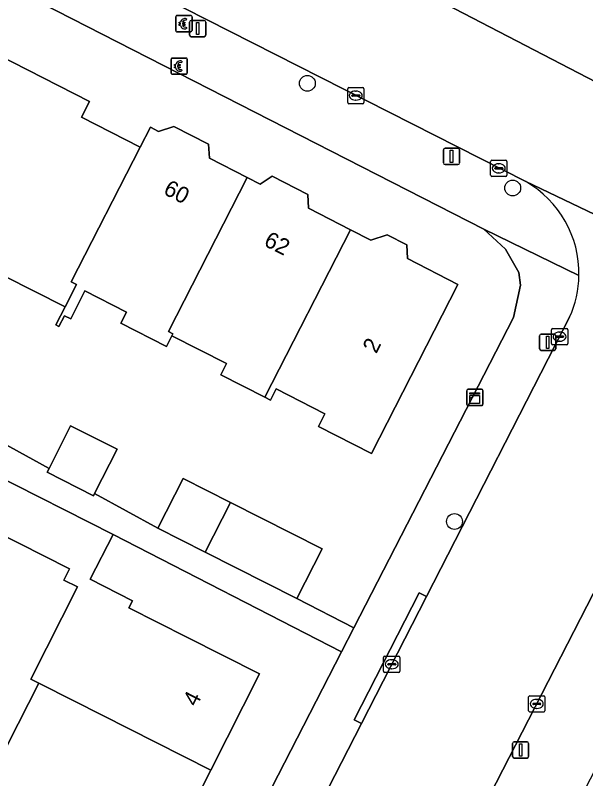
# Model space of a CAD drawing. Extents: x 160349 to 161355, y 381727 to 382854.
# Drawn here: x 161109.99 to 161145.11, y 382282.52 to 382329.54 of the extents above; entities that cross this region are included whole.
import ezdxf

# ---------------------------------------------------------------- set-up
doc = ezdxf.new("R2010")
doc.units = 0
for name, color, linetype in [('IMGEO_Betaalautomaat', 7, 'Continuous'), ('IMGEO_Boom', 7, 'Continuous'), ('IMGEO_Erf', 7, 'Continuous'), ('IMGEO_Kast', 7, 'Continuous'), ('IMGEO_Kolk', 7, 'Continuous'), ('IMGEO_Lichtmast', 7, 'Continuous'), ('IMGEO_Pand', 7, 'Continuous'), ('IMGEO_Pand_nummerreeks', 7, 'Continuous'), ('IMGEO_Rijbaan_lokaal_open', 7, 'Continuous'), ('IMGEO_Voetpad_open', 7, 'Continuous')]:
    doc.layers.add(name, color=color, linetype=linetype)

msp = doc.modelspace()

# ---------------------------------------------------------------- linework, layer by layer
at = {"layer": 'IMGEO_Betaalautomaat'}
for p, q in [((161119.87, 382328.596), (161119.87, 382329.437)), ((161119.87, 382329.437), (161119.87, 382328.596)), ((161119.945, 382329.52), (161120.786, 382329.52)), ((161120.786, 382329.52), (161119.945, 382329.52)), ((161120.869, 382329.446), (161120.869, 382328.605)), ((161120.869, 382328.605), (161120.869, 382329.446)), ((161120.153, 382328.984), (161120.153, 382329.052)), ((161120.274, 382329.052), (161120.274, 382328.984)), ((161120.532, 382329.325), (161120.515, 382329.225)), ((161120.795, 382328.521), (161119.954, 382328.521)), ((161119.954, 382328.521), (161120.795, 382328.521)), ((161120.519, 382328.819), (161120.541, 382328.732)), ((161119.576, 382325.98), (161119.576, 382326.821)), ((161119.576, 382326.821), (161119.576, 382325.98)), ((161119.651, 382326.904), (161120.492, 382326.904)), ((161120.492, 382326.904), (161119.651, 382326.904)), ((161120.238, 382326.709), (161120.221, 382326.609)), ((161120.575, 382326.83), (161120.575, 382325.989)), ((161120.575, 382325.989), (161120.575, 382326.83)), ((161119.859, 382326.368), (161119.859, 382326.436)), ((161119.98, 382326.436), (161119.98, 382326.368)), ((161120.225, 382326.203), (161120.247, 382326.116)), ((161120.501, 382325.905), (161119.66, 382325.905)), ((161119.66, 382325.905), (161120.501, 382325.905))]:
    msp.add_line(p, q, dxfattribs=at)
for points in [[(161120.153, 382329.052), (161120.084, 382329.052), (161120.084, 382329.121), (161120.163, 382329.121)], [(161120.158, 382328.915), (161120.084, 382328.915), (161120.084, 382328.984), (161120.153, 382328.984)], [(161120.285, 382329.121), (161120.432, 382329.121), (161120.432, 382329.052), (161120.274, 382329.052)], [(161120.274, 382328.984), (161120.432, 382328.984), (161120.432, 382328.915), (161120.288, 382328.915)], [(161119.859, 382326.436), (161119.79, 382326.436), (161119.79, 382326.505), (161119.869, 382326.505)], [(161119.864, 382326.299), (161119.79, 382326.299), (161119.79, 382326.368), (161119.859, 382326.368)], [(161119.991, 382326.505), (161120.138, 382326.505), (161120.138, 382326.436), (161119.98, 382326.436)], [(161119.98, 382326.368), (161120.138, 382326.368), (161120.138, 382326.299), (161119.994, 382326.299)]]:
    msp.add_lwpolyline(points, dxfattribs=at)
for centre, radius, start, end in [((161119.948, 382329.443), 0.0779, 92.4484, 184.2845), ((161119.948, 382329.443), 0.0779, 92.4484, 184.2845), ((161120.446, 382329.045), 0.293, 73.014, 165.0139), ((161120.792, 382329.443), 0.0779, 2.4484, 94.2845), ((161120.792, 382329.443), 0.0779, 2.4484, 94.2845), ((161120.419, 382328.97), 0.267, 191.8096, 297.0389), ((161120.452, 382329.058), 0.179, 69.3236, 159.5683), ((161120.452, 382328.985), 0.179, 202.7625, 291.8693), ((161119.948, 382328.599), 0.0779, 182.4484, 274.2845), ((161119.948, 382328.599), 0.0779, 182.4484, 274.2845), ((161120.792, 382328.599), 0.0779, 272.4484, 4.2845), ((161120.792, 382328.599), 0.0779, 272.4484, 4.2845), ((161119.654, 382326.827), 0.0779, 92.4484, 184.2845), ((161119.654, 382326.827), 0.0779, 92.4484, 184.2845), ((161120.152, 382326.429), 0.293, 73.014, 165.0139), ((161120.158, 382326.442), 0.179, 69.3236, 159.5683), ((161120.498, 382326.827), 0.0779, 2.4484, 94.2845), ((161120.498, 382326.827), 0.0779, 2.4484, 94.2845), ((161120.125, 382326.354), 0.267, 191.8096, 297.0389), ((161120.158, 382326.369), 0.179, 202.7625, 291.8693), ((161119.654, 382325.983), 0.0779, 182.4484, 274.2845), ((161119.654, 382325.983), 0.0779, 182.4484, 274.2845), ((161120.498, 382325.983), 0.0779, 272.4484, 4.2845), ((161120.498, 382325.983), 0.0779, 272.4484, 4.2845)]:
    msp.add_arc(centre, radius, start, end, dxfattribs=at)
at = {"layer": 'IMGEO_Boom'}
for centre in [(161127.972, 382325.345), (161140.615, 382318.898), (161137.034, 382298.362)]:
    msp.add_circle(centre, 0.489, dxfattribs=at)
at = {"layer": 'IMGEO_Erf'}
for points in [[(161105.785, 382305.083), (161112.067, 382301.63), (161113.396, 382304.257), (161116.254, 382302.812), (161114.875, 382300.086), (161118.765, 382297.948), (161120.315, 382301.013), (161123.231, 382299.538), (161128.878, 382296.681), (161127.327, 382293.616), (161130.842, 382291.81), (161140.668, 382310.931), (161141.099, 382312.905), (161140.989, 382313.693), (161140.175, 382315.135), (161138.843, 382316.361), (161057.073, 382358.164)], [(161106.95, 382328.108), (161114.553, 382324.221), (161114.06, 382323.258), (161117.678, 382321.409), (161118.308, 382322.641), (161118.81, 382322.385), (161119.755, 382322.691), (161121.894, 382321.597), (161121.938, 382320.736), (161124.27, 382319.543), (161125.061, 382319.139), (161125.801, 382319.618), (161127.991, 382318.498), (161128.034, 382317.653), (161130.634, 382316.323), (161131.883, 382315.685), (161132.889, 382316.011), (161134.09, 382315.396), (161134.133, 382314.552), (161137.244, 382312.961), (161131.92, 382302.547), (161128.651, 382304.218), (161129.045, 382304.989), (161126.047, 382306.522), (161125.698, 382305.839), (161125.353, 382306.015), (161122.641, 382307.402), (161122.988, 382308.081), (161119.621, 382309.802), (161119.295, 382309.147), (161116.492, 382310.58), (161116.838, 382311.257), (161114.261, 382312.569), (161113.409, 382310.835), (161113.017, 382311.035), (161112.679, 382310.373), (161112.494, 382310.467), (161113.056, 382311.572), (161109.287, 382313.496)], [(161109.356, 382250), (161130.084, 382290.335), (161116.007, 382297.569), (161114.607, 382294.802), (161117.212, 382293.483), (161116.986, 382293.037), (161120.555, 382291.23), (161125.016, 382288.973), (161122.022, 382283.055), (161119.026, 382277.133), (161114.564, 382279.39), (161113.514, 382279.918), (161109.988, 382281.692), (161108.432, 382282.479), (161109.533, 382284.654), (161111.434, 382288.411), (161110.942, 382288.66), (161113.814, 382294.335), (161112.986, 382294.755), (161113.335, 382295.445), (161107.068, 382298.617), (161108.468, 382301.384), (161064.141, 382324.227)]]:
    msp.add_lwpolyline(points, dxfattribs=at)
at = {"layer": 'IMGEO_Kast'}
for p, q in [((161137.786, 382305.575), (161137.786, 382306.416)), ((161137.786, 382306.416), (161137.786, 382305.575)), ((161137.861, 382306.5), (161138.702, 382306.5)), ((161138.702, 382306.5), (161137.861, 382306.5)), ((161138.786, 382306.425), (161138.786, 382305.584)), ((161138.786, 382305.584), (161138.786, 382306.425)), ((161138.711, 382305.5), (161137.87, 382305.5)), ((161137.87, 382305.5), (161138.711, 382305.5))]:
    msp.add_line(p, q, dxfattribs=at)
for points in [[(161137.981, 382306.29), (161138.581, 382306.29), (161138.581, 382306.205), (161137.981, 382306.205), (161137.981, 382306.29)], [(161137.981, 382306.115), (161138.581, 382306.115), (161138.581, 382305.626), (161137.981, 382305.626), (161137.981, 382306.115)]]:
    msp.add_lwpolyline(points, dxfattribs=at)
msp.add_circle((161138.065, 382305.964), 0.0377, dxfattribs=at)
for centre, start, end in [((161137.864, 382306.422), 92.4484, 184.2845), ((161137.864, 382306.422), 92.4484, 184.2845), ((161138.708, 382306.422), 2.4484, 94.2845), ((161138.708, 382306.422), 2.4484, 94.2845), ((161137.864, 382305.578), 182.4484, 274.2845), ((161137.864, 382305.578), 182.4484, 274.2845), ((161138.708, 382305.578), 272.4484, 4.2845), ((161138.708, 382305.578), 272.4484, 4.2845)]:
    msp.add_arc(centre, 0.0779, start, end, dxfattribs=at)
at = {"layer": 'IMGEO_Kolk'}
for p, q in [((161130.454, 382324.164), (161130.454, 382325.016)), ((161130.529, 382325.09), (161131.381, 382325.09)), ((161130.756, 382324.633), (161131.154, 382324.633)), ((161130.942, 382324.87), (161130.967, 382324.87)), ((161131.455, 382325.016), (161131.455, 382324.164)), ((161130.713, 382324.584), (161130.713, 382324.596)), ((161131.151, 382324.547), (161130.753, 382324.547)), ((161130.965, 382324.31), (161130.94, 382324.31)), ((161131.197, 382324.596), (161131.197, 382324.584)), ((161131.381, 382324.09), (161130.529, 382324.09)), ((161139.258, 382319.685), (161139.258, 382320.537)), ((161139.333, 382320.611), (161140.185, 382320.611)), ((161140.259, 382320.537), (161140.259, 382319.685)), ((161139.517, 382320.105), (161139.517, 382320.117)), ((161139.955, 382320.068), (161139.557, 382320.068)), ((161139.56, 382320.154), (161139.958, 382320.154)), ((161139.746, 382320.391), (161139.771, 382320.391)), ((161140.001, 382320.117), (161140.001, 382320.105)), ((161140.185, 382319.611), (161139.333, 382319.611)), ((161139.769, 382319.831), (161139.744, 382319.831)), ((161143.004, 382309.316), (161143.004, 382310.168)), ((161143.079, 382310.242), (161143.931, 382310.242)), ((161144.005, 382310.168), (161144.005, 382309.316)), ((161143.263, 382309.736), (161143.263, 382309.748)), ((161143.701, 382309.699), (161143.303, 382309.699)), ((161143.306, 382309.785), (161143.704, 382309.785)), ((161143.492, 382310.022), (161143.517, 382310.022)), ((161143.747, 382309.748), (161143.747, 382309.736)), ((161143.931, 382309.242), (161143.079, 382309.242)), ((161143.515, 382309.462), (161143.49, 382309.462)), ((161132.667, 382289.143), (161132.667, 382289.995)), ((161132.742, 382290.069), (161133.594, 382290.069)), ((161133.155, 382289.849), (161133.18, 382289.849)), ((161133.668, 382289.995), (161133.668, 382289.143)), ((161132.926, 382289.563), (161132.926, 382289.575)), ((161133.364, 382289.526), (161132.966, 382289.526)), ((161132.969, 382289.612), (161133.367, 382289.612)), ((161133.41, 382289.575), (161133.41, 382289.563)), ((161133.594, 382289.069), (161132.742, 382289.069)), ((161133.178, 382289.289), (161133.153, 382289.289)), ((161141.596, 382286.702), (161141.596, 382287.554)), ((161141.671, 382287.628), (161142.523, 382287.628)), ((161142.597, 382287.554), (161142.597, 382286.702)), ((161141.855, 382287.122), (161141.855, 382287.134)), ((161142.293, 382287.085), (161141.895, 382287.085)), ((161141.898, 382287.171), (161142.296, 382287.171)), ((161142.084, 382287.408), (161142.109, 382287.408)), ((161142.339, 382287.134), (161142.339, 382287.122)), ((161142.523, 382286.628), (161141.671, 382286.628)), ((161142.107, 382286.848), (161142.082, 382286.848))]:
    msp.add_line(p, q, dxfattribs=at)
for points in [[(161130.454, 382324.164), (161130.454, 382325.016)], [(161130.529, 382325.09), (161131.381, 382325.09)], [(161131.455, 382325.016), (161131.455, 382324.164)], [(161131.381, 382324.09), (161130.529, 382324.09)], [(161139.258, 382319.685), (161139.258, 382320.537)], [(161139.333, 382320.611), (161140.185, 382320.611)], [(161140.259, 382320.537), (161140.259, 382319.685)], [(161140.185, 382319.611), (161139.333, 382319.611)], [(161143.004, 382309.316), (161143.004, 382310.168)], [(161143.079, 382310.242), (161143.931, 382310.242)], [(161144.005, 382310.168), (161144.005, 382309.316)], [(161143.931, 382309.242), (161143.079, 382309.242)], [(161132.667, 382289.143), (161132.667, 382289.995)], [(161132.742, 382290.069), (161133.594, 382290.069)], [(161133.668, 382289.995), (161133.668, 382289.143)], [(161133.594, 382289.069), (161132.742, 382289.069)], [(161141.596, 382286.702), (161141.596, 382287.554)], [(161141.671, 382287.628), (161142.523, 382287.628)], [(161142.597, 382287.554), (161142.597, 382286.702)], [(161142.523, 382286.628), (161141.671, 382286.628)]]:
    msp.add_lwpolyline(points, dxfattribs=at)
for centre, radius, start, end in [((161130.531, 382325.014), 0.0765, 91.552, 178.448), ((161130.531, 382325.014), 0.0765, 91.552, 178.448), ((161130.753, 382324.593), 0.0403, 85.8775, 175.7526), ((161131.158, 382324.595), 0.0386, 1.7309, 96.639), ((161131.379, 382325.014), 0.0765, 1.552, 88.448), ((161131.379, 382325.014), 0.0765, 1.552, 88.448), ((161130.531, 382324.166), 0.0765, 181.552, 268.448), ((161130.531, 382324.166), 0.0765, 181.552, 268.448), ((161130.75, 382324.583), 0.0366, 178.938, 274.7102), ((161131.154, 382324.59), 0.043, 264.8664, 352.4533), ((161131.379, 382324.166), 0.0765, 271.552, 358.448), ((161131.379, 382324.166), 0.0765, 271.552, 358.448), ((161139.335, 382320.535), 0.0765, 91.552, 178.448), ((161139.335, 382320.535), 0.0765, 91.552, 178.448), ((161140.183, 382320.535), 0.0765, 1.552, 88.448), ((161140.183, 382320.535), 0.0765, 1.552, 88.448), ((161139.557, 382320.114), 0.0403, 85.8775, 175.7526), ((161139.554, 382320.104), 0.0366, 178.938, 274.7102), ((161139.958, 382320.111), 0.043, 264.8664, 352.4533), ((161139.962, 382320.116), 0.0386, 1.7309, 96.639), ((161139.335, 382319.687), 0.0765, 181.552, 268.448), ((161139.335, 382319.687), 0.0765, 181.552, 268.448), ((161140.183, 382319.687), 0.0765, 271.552, 358.448), ((161140.183, 382319.687), 0.0765, 271.552, 358.448), ((161143.081, 382310.166), 0.0765, 91.552, 178.448), ((161143.081, 382310.166), 0.0765, 91.552, 178.448), ((161143.929, 382310.166), 0.0765, 1.552, 88.448), ((161143.929, 382310.166), 0.0765, 1.552, 88.448), ((161143.303, 382309.745), 0.0403, 85.8775, 175.7526), ((161143.3, 382309.735), 0.0366, 178.938, 274.7102), ((161143.704, 382309.742), 0.043, 264.8664, 352.4533), ((161143.708, 382309.747), 0.0386, 1.7309, 96.639), ((161143.081, 382309.318), 0.0765, 181.552, 268.448), ((161143.081, 382309.318), 0.0765, 181.552, 268.448), ((161143.929, 382309.318), 0.0765, 271.552, 358.448), ((161143.929, 382309.318), 0.0765, 271.552, 358.448), ((161132.744, 382289.993), 0.0765, 91.552, 178.448), ((161132.744, 382289.993), 0.0765, 91.552, 178.448), ((161133.592, 382289.993), 0.0765, 1.552, 88.448), ((161133.592, 382289.993), 0.0765, 1.552, 88.448), ((161132.966, 382289.572), 0.0403, 85.8775, 175.7526), ((161132.963, 382289.562), 0.0366, 178.938, 274.7102), ((161133.367, 382289.569), 0.043, 264.8664, 352.4533), ((161133.371, 382289.574), 0.0386, 1.7309, 96.639), ((161132.744, 382289.145), 0.0765, 181.552, 268.448), ((161132.744, 382289.145), 0.0765, 181.552, 268.448), ((161133.592, 382289.145), 0.0765, 271.552, 358.448), ((161133.592, 382289.145), 0.0765, 271.552, 358.448), ((161141.673, 382287.552), 0.0765, 91.552, 178.448), ((161141.673, 382287.552), 0.0765, 91.552, 178.448), ((161142.521, 382287.552), 0.0765, 1.552, 88.448), ((161142.521, 382287.552), 0.0765, 1.552, 88.448), ((161141.895, 382287.131), 0.0403, 85.8775, 175.7526), ((161141.892, 382287.121), 0.0366, 178.938, 274.7102), ((161142.296, 382287.128), 0.043, 264.8664, 352.4533), ((161142.3, 382287.133), 0.0386, 1.7309, 96.639), ((161141.673, 382286.704), 0.0765, 181.552, 268.448), ((161141.673, 382286.704), 0.0765, 181.552, 268.448), ((161142.521, 382286.704), 0.0765, 271.552, 358.448), ((161142.521, 382286.704), 0.0765, 271.552, 358.448)]:
    msp.add_arc(centre, radius, start, end, dxfattribs=at)
for centre, major_axis, ratio, start_param, end_param in [((161130.941, 382324.59), (-0.387, 0.002), 0.722429, 4.712389, 7.853982), ((161130.966, 382324.59), (-0.39, 0.002), 0.717154, 1.570796, 4.712389), ((161139.745, 382320.111), (-0.387, 0.002), 0.722429, 4.712389, 7.853982), ((161139.77, 382320.111), (-0.39, 0.002), 0.717154, 1.570796, 4.712389), ((161143.491, 382309.742), (-0.387, 0.002), 0.722429, 4.712389, 7.853982), ((161143.516, 382309.742), (-0.39, 0.002), 0.717154, 1.570796, 4.712389), ((161133.154, 382289.569), (-0.387, 0.002), 0.722429, 4.712389, 7.853982), ((161133.179, 382289.569), (-0.39, 0.002), 0.717154, 1.570796, 4.712389), ((161142.083, 382287.128), (-0.387, 0.002), 0.722429, 4.712389, 7.853982), ((161142.108, 382287.128), (-0.39, 0.002), 0.717154, 1.570796, 4.712389)]:
    msp.add_ellipse(centre, major_axis=major_axis, ratio=ratio, start_param=start_param, end_param=end_param, dxfattribs=at)
at = {"layer": 'IMGEO_Lichtmast'}
for p, q in [((161120.724, 382328.317), (161120.724, 382329.117)), ((161120.724, 382329.117), (161120.724, 382328.317)), ((161120.824, 382329.217), (161121.614, 382329.217)), ((161121.614, 382329.217), (161120.824, 382329.217)), ((161121.714, 382329.117), (161121.714, 382328.317)), ((161121.714, 382328.317), (161121.714, 382329.117)), ((161121.614, 382328.217), (161120.824, 382328.217)), ((161120.824, 382328.217), (161121.614, 382328.217)), ((161136.449, 382321.344), (161137.239, 382321.344)), ((161137.239, 382321.344), (161136.449, 382321.344)), ((161136.349, 382320.444), (161136.349, 382321.244)), ((161136.349, 382321.244), (161136.349, 382320.444)), ((161137.339, 382321.244), (161137.339, 382320.444)), ((161137.339, 382320.444), (161137.339, 382321.244)), ((161137.239, 382320.344), (161136.449, 382320.344)), ((161136.449, 382320.344), (161137.239, 382320.344)), ((161142.274, 382308.998), (161142.274, 382309.798)), ((161142.274, 382309.798), (161142.274, 382308.998)), ((161142.374, 382309.898), (161143.164, 382309.898)), ((161143.164, 382309.898), (161142.374, 382309.898)), ((161143.264, 382309.798), (161143.264, 382308.998)), ((161143.264, 382308.998), (161143.264, 382309.798)), ((161143.164, 382308.898), (161142.374, 382308.898)), ((161142.374, 382308.898), (161143.164, 382308.898)), ((161140.608, 382283.89), (161140.608, 382284.69)), ((161140.608, 382284.69), (161140.608, 382283.89)), ((161140.708, 382284.79), (161141.498, 382284.79)), ((161141.498, 382284.79), (161140.708, 382284.79)), ((161141.598, 382284.69), (161141.598, 382283.89)), ((161141.598, 382283.89), (161141.598, 382284.69)), ((161141.498, 382283.79), (161140.708, 382283.79)), ((161140.708, 382283.79), (161141.498, 382283.79))]:
    msp.add_line(p, q, dxfattribs=at)
for points in [[(161121.144, 382329.092), (161121.294, 382329.092), (161121.294, 382328.342), (161121.144, 382328.342), (161121.144, 382329.092)], [(161136.769, 382321.219), (161136.919, 382321.219), (161136.919, 382320.469), (161136.769, 382320.469), (161136.769, 382321.219)], [(161142.694, 382309.773), (161142.844, 382309.773), (161142.844, 382309.023), (161142.694, 382309.023), (161142.694, 382309.773)], [(161141.028, 382284.665), (161141.178, 382284.665), (161141.178, 382283.915), (161141.028, 382283.915), (161141.028, 382284.665)]]:
    msp.add_lwpolyline(points, dxfattribs=at)
for centre, start, end in [((161120.824, 382329.117), 90, 180), ((161120.824, 382329.117), 90, 180), ((161121.614, 382329.117), 0, 90), ((161121.614, 382329.117), 360, 90), ((161120.824, 382328.317), 180, 270), ((161120.824, 382328.317), 180, 270), ((161121.614, 382328.317), 270, 0), ((161121.614, 382328.317), 270, 0), ((161136.449, 382321.244), 90, 180), ((161136.449, 382321.244), 90, 180), ((161137.239, 382321.244), 0, 90), ((161137.239, 382321.244), 360, 90), ((161136.449, 382320.444), 180, 270), ((161136.449, 382320.444), 180, 270), ((161137.239, 382320.444), 270, 0), ((161137.239, 382320.444), 270, 0), ((161142.374, 382309.798), 90, 180), ((161142.374, 382309.798), 90, 180), ((161143.164, 382309.798), 0, 90), ((161143.164, 382309.798), 360, 90), ((161142.374, 382308.998), 180, 270), ((161142.374, 382308.998), 180, 270), ((161143.164, 382308.998), 270, 0), ((161143.164, 382308.998), 270, 0), ((161140.708, 382284.69), 90, 180), ((161140.708, 382284.69), 90, 180), ((161141.498, 382284.69), 0, 90), ((161141.498, 382284.69), 360, 90), ((161140.708, 382283.89), 180, 270), ((161140.708, 382283.89), 180, 270), ((161141.498, 382283.89), 270, 0), ((161141.498, 382283.89), 270, 0)]:
    msp.add_arc(centre, 0.1, start, end, dxfattribs=at)
at = {"layer": 'IMGEO_Pand'}
for points in [[(161117.678, 382321.409), (161114.06, 382323.258), (161114.553, 382324.221), (161106.95, 382328.108), (161106.443, 382327.117), (161102.878, 382328.94), (161097.98, 382319.365), (161101.795, 382317.418), (161101.191, 382316.235), (161108.723, 382312.391), (161109.287, 382313.496), (161113.056, 382311.572), (161113.762, 382312.959), (161113.437, 382313.125)], [(161124.27, 382319.543), (161121.938, 382320.736), (161121.894, 382321.597), (161119.755, 382322.691), (161118.81, 382322.385), (161118.308, 382322.641), (161117.678, 382321.409), (161113.437, 382313.125), (161113.762, 382312.959), (161113.056, 382311.572), (161112.494, 382310.467), (161112.679, 382310.373), (161113.017, 382311.035), (161113.409, 382310.835), (161114.261, 382312.569), (161116.838, 382311.257), (161116.492, 382310.58), (161119.295, 382309.147), (161119.621, 382309.802), (161119.683, 382309.928), (161119.418, 382310.064)], [(161130.634, 382316.323), (161128.034, 382317.653), (161127.991, 382318.498), (161125.801, 382319.618), (161125.061, 382319.139), (161124.27, 382319.543), (161119.418, 382310.064), (161119.683, 382309.928), (161119.621, 382309.802), (161122.988, 382308.081), (161122.641, 382307.402), (161125.353, 382306.015)], [(161130.634, 382316.323), (161125.353, 382306.015), (161125.698, 382305.839), (161126.047, 382306.522), (161129.045, 382304.989), (161128.651, 382304.218), (161131.92, 382302.547), (161137.244, 382312.961), (161134.133, 382314.552), (161134.09, 382315.396), (161132.889, 382316.011), (161131.883, 382315.685)], [(161116.254, 382302.812), (161113.396, 382304.257), (161112.067, 382301.63), (161111.949, 382301.397), (161114.807, 382299.951), (161114.875, 382300.086)], [(161116.986, 382293.037), (161117.212, 382293.483), (161114.607, 382294.802), (161116.007, 382297.569), (161108.468, 382301.384), (161107.068, 382298.617), (161113.335, 382295.445), (161112.986, 382294.755), (161113.814, 382294.335), (161110.942, 382288.66), (161111.434, 382288.411), (161113.591, 382287.32), (161113.628, 382287.301), (161122.022, 382283.055), (161125.016, 382288.973), (161120.555, 382291.23)], [(161123.231, 382299.538), (161120.315, 382301.013), (161118.765, 382297.948), (161121.678, 382296.474)], [(161123.231, 382299.538), (161121.678, 382296.474), (161127.327, 382293.616), (161128.878, 382296.681)], [(161122.022, 382283.055), (161113.628, 382287.301), (161113.591, 382287.32), (161111.434, 382288.411), (161109.533, 382284.654), (161108.432, 382282.479), (161109.988, 382281.692), (161113.514, 382279.918), (161114.564, 382279.39), (161119.026, 382277.133)]]:
    msp.add_lwpolyline(points, close=True, dxfattribs=at)
at = {"layer": 'IMGEO_Rijbaan_lokaal_open'}
for points in [[(161118.275, 382338.958), (161103.968, 382346.263), (161100.755, 382339.952), (161141.419, 382319.292), (161160.696, 382310.075), (161208.137, 382285.873), (161210.448, 382290.411), (161162.39, 382314.875), (161158.609, 382316.828)], [(161121.232, 382338.155), (161156.12, 382320.042)], [(161156.12, 382320.042), (161121.232, 382338.155)], [(161160.696, 382310.075), (161141.419, 382319.292)], [(161144.12, 382310.941), (161135.302, 382293.732), (161131.3, 382285.922), (161125.142, 382273.904), (161122.041, 382267.851), (161112.894, 382250), (161111.357, 382247.08), (161114.637, 382244.59)], [(161138.409, 382279.937), (161151.954, 382306.35)]]:
    msp.add_lwpolyline(points, dxfattribs=at)
for centre, radius, start, end in [((161138.167, 382313.628), 6.531, 358.937, 60.1381), ((161138.163, 382313.628), 6.535, 335.7179, 358.9362)]:
    msp.add_arc(centre, radius, start, end, dxfattribs=at)
at = {"layer": 'IMGEO_Voetpad_open'}
for points in [[(161054.966, 382360.748), (161054.316, 382359.7), (161057.073, 382358.164), (161138.843, 382316.361), (161144.697, 382313.507)], [(161141.419, 382319.292), (161100.755, 382339.952), (161098.304, 382341.2), (161081.086, 382349.96)], [(161064.141, 382324.227), (161108.468, 382301.384), (161116.007, 382297.569), (161130.084, 382290.335), (161130.842, 382291.81), (161127.327, 382293.616), (161121.678, 382296.474), (161118.765, 382297.948), (161114.875, 382300.086), (161114.807, 382299.951), (161111.949, 382301.397), (161112.067, 382301.63), (161105.785, 382305.083), (161098.667, 382308.646), (161097.276, 382309.343), (161092.202, 382312.029), (161090.666, 382312.798), (161083.876, 382316.197), (161082.157, 382317.058), (161075.974, 382320.296), (161070.426, 382323.074), (161067.465, 382324.556), (161061.27, 382327.799)], [(161144.697, 382313.507), (161138.843, 382316.361), (161140.175, 382315.135), (161140.989, 382313.693), (161141.099, 382312.905), (161140.668, 382310.931), (161130.842, 382291.81), (161130.084, 382290.335), (161109.356, 382250), (161108.208, 382247.767), (161107.358, 382246.987), (161106.451, 382246.688), (161104.932, 382246.723), (161103.758, 382247.091), (161109.062, 382244.356)], [(161131.3, 382285.922), (161130.856, 382286.15), (161134.858, 382293.96), (161135.302, 382293.732), (161144.12, 382310.941)], [(161151.954, 382306.35), (161138.409, 382279.937), (161142.883, 382277.595), (161155.969, 382303.136)], [(161111.357, 382247.08), (161112.894, 382250), (161122.041, 382267.851), (161121.596, 382268.078), (161124.697, 382274.131), (161125.142, 382273.904), (161131.3, 382285.922)]]:
    msp.add_lwpolyline(points, dxfattribs=at)
msp.add_lwpolyline([(161135.302, 382293.732), (161134.858, 382293.96), (161130.856, 382286.15), (161131.3, 382285.922)], close=True, dxfattribs=at)
for centre, radius, start, end in [((161138.167, 382313.628), 6.531, 358.937, 60.1381), ((161138.163, 382313.628), 6.535, 335.7179, 358.9362)]:
    msp.add_arc(centre, radius, start, end, dxfattribs=at)

# ---------------------------------------------------------------- texts
at = {"layer": 'IMGEO_Pand_nummerreeks'}
for s, rotation, p in [('60', 332.5381, (161119.045, 382318.562)), ('62', 333.1684, (161125.231, 382315.38)), ('2', 62.9223, (161132.212, 382308.654)), ('4', 63.1629, (161121.146, 382286.905))]:
    msp.add_text(s, height=1, rotation=rotation, dxfattribs=at).set_placement(p)

doc.saveas('drawing.dxf')
